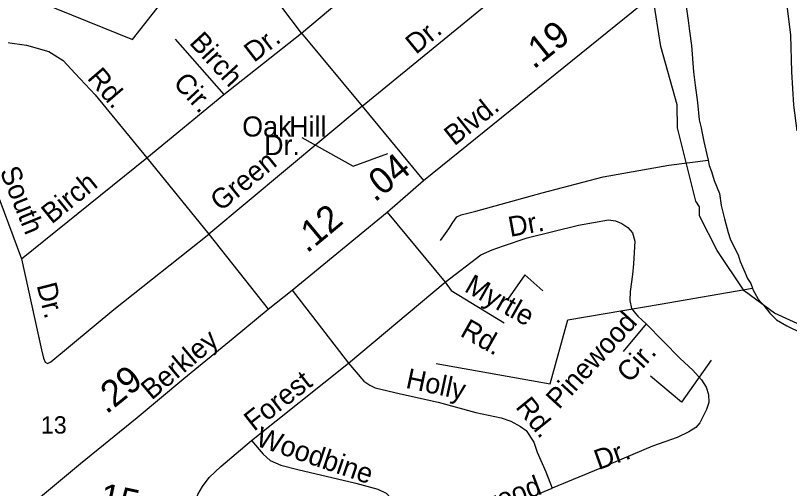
# Model space of a CAD drawing. Extents: x 2206922 to 2357709, y 510027 to 673830.
# Drawn here: x 2321793 to 2325457, y 598239 to 600476 of the extents above; entities that cross this region are included whole.
import ezdxf

# ---------------------------------------------------------------- set-up
doc = ezdxf.new("R2010")
doc.units = 0
for name, color, linetype in [('Exist Hydrographic Creek Single Shore', 7, 'Continuous'), ('Exist Hydrographic Misc Water Feature', 7, 'Continuous'), ('Exist Road Non-System Type 51', 7, 'Continuous'), ('Exist Road Non-System Type 51 Label', 7, 'Continuous'), ('Exist Road Primary US Attributed', 7, 'Continuous'), ('Exist Road Primary US Label', 7, 'Continuous'), ('Exist Road Primary US Mileage Tenths English Label', 7, 'Continuous'), ('Exist Road Secondary Mileage Hundredths English Label', 7, 'Continuous')]:
    doc.layers.add(name, color=color, linetype=linetype)

msp = doc.modelspace()

# ---------------------------------------------------------------- linework, layer by layer
at = {"layer": 'Exist Hydrographic Creek Single Shore'}
msp.add_lwpolyline([(2325711.4, 598920.2), (2325385.4, 599067.9), (2325242.4, 599173.7), (2325115.3, 599365.4), (2325030.4, 599529.4), (2325030.4, 599572), (2325013.4, 599597.6), (2324926.5, 599945.2), (2324925.4, 600053.4), (2324847.3, 600329.2), (2324775.3, 600792.3)], dxfattribs=at)
at = {"layer": 'Exist Hydrographic Misc Water Feature'}
for points in [[(2320143.8, 601160.7), (2320239.2, 601209.6), (2320544.1, 601304.9), (2320856.8, 601404.2), (2320910.3, 601258.7), (2320957.9, 601113.2), (2321185.3, 600931.8), (2321429.5, 600738.5), (2321842.9, 600567.2), (2322346.9, 600362.8), (2322643, 600741.7), (2323035.1, 601251.6), (2323257.7, 601549.8)], [(2324819.4, 600938.9), (2324846.3, 600903.2), (2324870.5, 600867.5), (2324884.8, 600825.6), (2324909.2, 600766), (2324913.7, 600721.9), (2324918.3, 600692), (2324926.5, 600672.1), (2324959.9, 600556.4), (2324970.1, 600508.6), (2324977.1, 600452.8), (2324983.5, 600402.8), (2324993.9, 600335.1), (2325003.1, 600209.2), (2325010.3, 600147.3), (2325021, 600065.4), (2325029.8, 599983.4), (2325038.4, 599945.6), (2325044.4, 599919.6), (2325050.9, 599880.1), (2325065.7, 599818.2), (2325071.8, 599792.1)], [(2323804.8, 599412.7), (2323844, 599467.2), (2323863.9, 599497.4), (2323881.5, 599523.6), (2323903, 599533.7), (2323972.6, 599550.4), (2324285.9, 599637.9), (2324574.6, 599712.9), (2324886.1, 599768.2), (2325071.8, 599792.1)], [(2325071.8, 599792.1), (2325076.1, 599766.4), (2325088.4, 599738.1), (2325101.2, 599696.5), (2325125.1, 599634.9), (2325134.2, 599576.8), (2325148.7, 599515), (2325167.4, 599449.3), (2325175.6, 599419.3), (2325198.1, 599373.7), (2325214.6, 599344.1), (2325222.8, 599312), (2325245.1, 599262.4), (2325257.6, 599232.5), (2325274, 599208.6), (2325282.2, 599186.6)], [(2323784.9, 598830.9), (2324323.6, 598734.8), (2324408.3, 599037.2), (2324845, 599110.1), (2325282.2, 599186.6)], [(2325282.2, 599186.6), (2325284.3, 599180.7), (2325308.5, 599134.9), (2325335.1, 599105.3), (2325363.6, 599067.8), (2325395.8, 599036.1), (2325444.4, 599008.6), (2325512.3, 598975.2), (2325558.8, 598955.6), (2325600.9, 598940), (2325649.1, 598920.6), (2325692.7, 598905.5), (2325727.2, 598895.4), (2325755.3, 598881.9), (2325789.1, 598874.3), (2325855.7, 598844.9), (2325910.1, 598821.7), (2325961.8, 598798.1), (2326002.2, 598784.7), (2326029.8, 598780.9), (2326064.1, 598771.4), (2326106.1, 598763.8), (2326148.6, 598750.1), (2326160.7, 598746.3)]]:
    msp.add_lwpolyline(points, dxfattribs=at)
at = {"layer": 'Exist Road Non-System Type 51'}
for p, q in [((2323434.4, 600047.1), (2324225.1, 600694.3)), ((2322778.8, 600101.9), (2323146.4, 600392)), ((2323146.4, 600392), (2323434.4, 600047.1)), ((2322413.8, 599803), (2322778.8, 600101.9)), ((2323434.4, 600047.1), (2322708.5, 599441.8)), ((2323434.4, 600047.1), (2323723.6, 599695.4)), ((2321821.7, 599325.5), (2322413.8, 599803)), ((2322413.8, 599803), (2322708.5, 599441.8)), ((2323552, 599546.7), (2323826.4, 599215.3)), ((2322708.5, 599441.8), (2322989.6, 599086.8)), ((2323369.5, 598832.5), (2323826.4, 599215.3)), ((2323103.2, 599177.4), (2323369.5, 598832.5)), ((2324778, 599017.1), (2324669.8, 598887.3)), ((2322909.9, 598465.9), (2323369.5, 598832.5))]:
    msp.add_line(p, q, dxfattribs=at)
for points in [[(2323146.4, 600392), (2323004.4, 600581.3), (2322985.6, 600607.1), (2322964, 600632.8), (2322943.7, 600670.6), (2322957.2, 600696.3), (2323001.8, 600774.8), (2323092.4, 600910.1), (2323216.7, 601075.1), (2323258.6, 601109.6), (2323295.1, 601124.4), (2323331.6, 601138), (2323370.8, 601138), (2323408.7, 601132.6), (2323458.7, 601115), (2323569.5, 601069), (2323679, 601029.8), (2323746.6, 601012.2)], [(2323146.4, 600392), (2323539.8, 600724.1), (2323630.4, 600794.4), (2323681.7, 600847.2), (2323712.8, 600885), (2323727.7, 600916.1), (2323737.1, 600963.5), (2323746.6, 601012.2)], [(2325419, 600681.7), (2325442.1, 600548.6), (2325461.1, 600383.2), (2325466.8, 600210.1), (2325476.3, 600052.3), (2325491.5, 599930.6)], [(2322548, 600363.6), (2322778.8, 600101.9)], [(2321255.4, 600184.4), (2321441.9, 600266.9), (2321571.7, 600310.2), (2321640.6, 600335.9), (2321689.3, 600348.1), (2321754.2, 600348.1), (2321844.7, 600335.9), (2321950.2, 600306.1), (2322019.1, 600264.2), (2322074.5, 600202), (2322170.5, 600100.5), (2322413.8, 599803)], [(2321620.3, 599828.7), (2321716.3, 599601.4), (2321821.7, 599325.5)], [(2323826.4, 599215.3), (2323995.3, 599344.4), (2324049.4, 599367.4), (2324103.5, 599386.4), (2324215.7, 599424.2), (2324457.6, 599485.1), (2324599.5, 599509.5), (2324633.3, 599505.4), (2324663.1, 599493.2), (2324691.5, 599472.9), (2324713.1, 599448.6), (2324725.3, 599409.4), (2324718.5, 599301.2), (2324713.1, 599251.1), (2324702.7, 599170.3), (2324701, 599128.4), (2324709.5, 599090.5), (2324728, 599066.5), (2324739.4, 599053.4), (2324759, 599035.4), (2324778, 599017.1)], [(2321821.7, 599325.5), (2321916.4, 598895.4), (2321925.8, 598856.2), (2321933.9, 598835.9), (2321944.7, 598830.5), (2321959.6, 598838.6), (2322258.3, 599086.1), (2322708.5, 599441.8)], [(2323826.4, 599215.3), (2323855.1, 599175), (2324105.8, 599022)], [(2324778, 599017.1), (2324938.8, 598854.1), (2324999.7, 598798.7), (2325040.2, 598752.7), (2325063.2, 598717.5), (2325074, 598683.7), (2325075.4, 598645.8), (2325064.5, 598612.6), (2325050.6, 598584), (2325032.1, 598549.8), (2325013.2, 598528.2), (2324980.7, 598506.5), (2324925.3, 598479.5), (2324809.1, 598438.9), (2324559, 598333.4), (2324333.3, 598240.7)], [(2323369.5, 598832.5), (2323442.5, 598746.6), (2323470.8, 598727.7), (2323495.2, 598715.5), (2323615.5, 598687.1), (2323793.9, 598647.9), (2323972.3, 598599.2), (2324092.6, 598573.5), (2324138.6, 598557.2), (2324183.2, 598532.9), (2324210.2, 598514), (2324246.7, 598458.5), (2324263, 598411.2), (2324303.5, 598317.8), (2324333.3, 598240.7)], [(2322598.5, 597983.7), (2322609.1, 598050.5), (2322634.4, 598146), (2322655.5, 598211.1), (2322678.3, 598248.3), (2322710.4, 598290.5), (2322764.5, 598342.9), (2322909.9, 598465.9)], [(2322909.9, 598465.9), (2322964.6, 598402.1), (2322998.4, 598370.8), (2323049.1, 598349.7), (2323130.2, 598329.4), (2323404.7, 598263.5), (2323508.8, 598235.6), (2323547.4, 598216.3), (2323573.1, 598190.6), (2323594.7, 598159.9), (2323600.6, 598131.2), (2323603.1, 598098.4), (2323598.7, 598058.4), (2323594.5, 598025.5), (2323588.1, 597984.8)], [(2323588.1, 597984.8), (2323660.9, 597981.6), (2323707.3, 597983.5), (2323736.6, 597992.5), (2323815.2, 598021.2), (2324068, 598130.6), (2324333.3, 598240.7)]]:
    msp.add_lwpolyline(points, dxfattribs=at)
at = {"layer": 'Exist Road Non-System Type 51 Label'}
for points in [[(2323148.6, 599899.3), (2323391.9, 599763.8), (2323555, 599824)], [(2324290, 599174.1), (2324203.5, 599249.9), (2324124.2, 599134.4)], [(2325086.9, 598845.8), (2324946.3, 598647.3), (2324798.4, 598770)]]:
    msp.add_lwpolyline(points, dxfattribs=at)
at = {"layer": 'Exist Road Primary US Attributed'}
msp.add_lwpolyline([(2321872.6, 598168.2), (2322100.6, 598357.7), (2322368.8, 598574.3), (2322589.4, 598759.9), (2322822.5, 598950.5), (2322989.6, 599086.8), (2323103.2, 599177.4), (2323552, 599546.7), (2323723.6, 599695.4), (2324757.7, 600529.3), (2324925.6, 600670.6), (2324932.1, 600676), (2324968.9, 600707), (2325301.4, 600984), (2325554.9, 601184.8), (2325709, 601298.4), (2326037.4, 601569.3), (2326353.8, 601821.9), (2326377, 601842), (2326507.1, 601954.4)], dxfattribs=at)

# ---------------------------------------------------------------- texts
at = {"layer": 'Exist Road Non-System Type 51 Label'}
for s, rotation, p in [('Birch', 312.5504, (2322611.7, 600344.9)), ('Dr.', 39.4242, (2323688.5, 600289.2)), ('Dr.', 37.7708, (2322921.9, 600251.3)), ('Rd.', 310.7842, (2322128.5, 600178.4)), ('Cir.', 312.5504, (2322534.9, 600153.7)), ('Green', 39.2338, (2322763.8, 599546.5)), ('South', 292.2219, (2321717.1, 599740.1)), ('Birch', 39.0932, (2321964.1, 599486.8)), ('Dr.', 10.5013, (2324135.1, 599428.6)), ('Myrtle', 330.5563, (2323912.9, 599173.7)), ('Dr.', 284.3268, (2321892.2, 599200.1)), ('Pinewood', 47.6164, (2324365.7, 598609.3)), ('Rd.', 330.5563, (2323892.8, 598962.9)), ('Cir.', 47.6164, (2324700.1, 598734)), ('Forest', 38.1466, (2322922.1, 598506.5)), ('Holly', 347.9697, (2323636.2, 598715.8)), ('Rd.', 309.0762, (2324156.7, 598623.4)), ('Woodbine', 341.145, (2322924.5, 598443.4)), ('Dr.', 19.8099, (2324553.1, 598325.9)), ('Pinewood', 20.8257, (2323769.5, 598016.8))]:
    msp.add_text(s, height=95, rotation=rotation, dxfattribs=at).set_placement(p)
for s, p in [('Oak', (2322866.2, 599903.9)), ('Hill', (2323088.4, 599903.9)), ('Dr.', (2322970, 599816))]:
    msp.add_text(s, height=95, dxfattribs=at).set_placement(p)
at = {"layer": 'Exist Road Primary US Label'}
for s, rotation, p in [('Blvd.', 38.6909, (2323870.5, 599856.5)), ('Berkley', 40.1433, (2322437.3, 598654.2))]:
    msp.add_text(s, height=95, rotation=rotation, dxfattribs=at).set_placement(p)
msp.add_text('13', height=82.02, dxfattribs=at).set_placement((2321913.2, 598498.7))
at = {"layer": 'Exist Road Primary US Mileage Tenths English Label'}
for s, rotation, p in [('.19', 38.6909, (2324246.3, 600218.9)), ('.04', 39.6946, (2323493.9, 599589.9)), ('.12', 39.6946, (2323173.1, 599348.7)), ('.29', 39.0884, (2322223.6, 598587.6))]:
    msp.add_text(s, height=125, rotation=rotation, dxfattribs=at).set_placement(p)
at = {"layer": 'Exist Road Secondary Mileage Hundredths English Label'}
msp.add_text('.15', height=125, rotation=347.9277, dxfattribs=at).set_placement((2322136.3, 598154.4))

doc.saveas('drawing.dxf')
